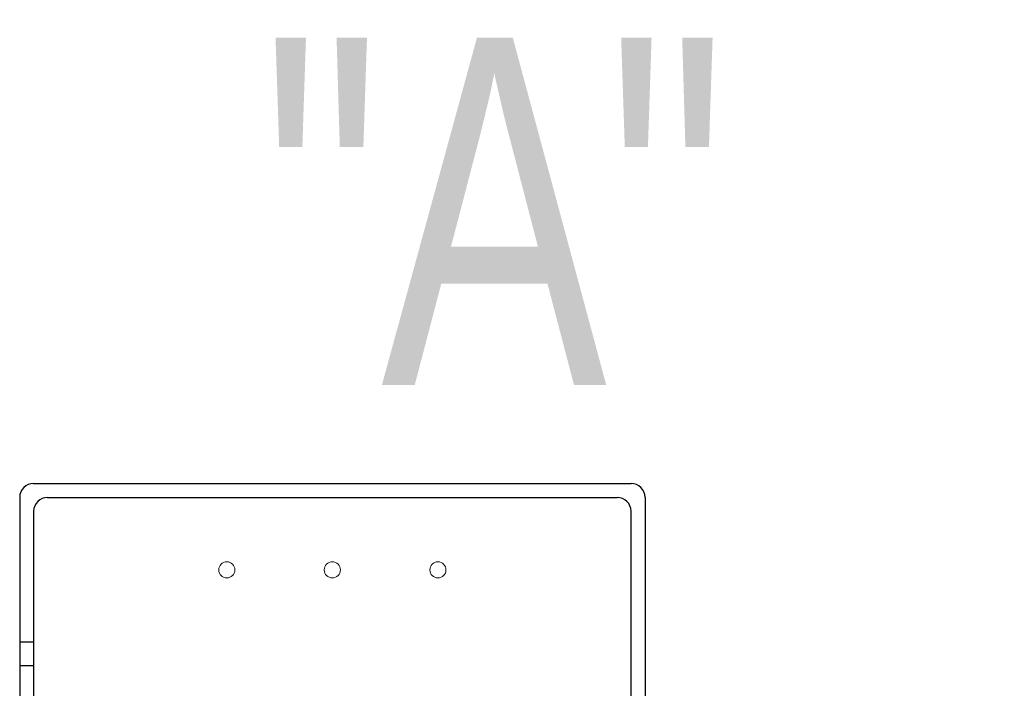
# Model space of a CAD drawing. Extents: x 33706 to 249013, y -74890 to 17912.
# Tile 284 of 288: x 185581 to 185651, y -36867 to -36819. Entities that reach past the tile are written whole.
import ezdxf

# ---------------------------------------------------------------- set-up
doc = ezdxf.new("R2010")
doc.units = 0
doc.header["$MEASUREMENT"] = 0
doc.linetypes.add('ACAD_ISO03W100', pattern=[30, 12, -18])
doc.layers.add('symbole', color=7, linetype='Continuous')
doc.layers.add('URZADZANIA', color=3, linetype='Continuous', lineweight=15)
doc.styles.add('WYMIAR', font='simplex.shx', dxfattribs={"width": 0.85, "height": 30})

msp = doc.modelspace()

# ---------------------------------------------------------------- linework, layer by layer
at = {"layer": 'symbole', "lineweight": 30}
for p, q in [((185581.536, -36852.519), (185624.536, -36852.519)), ((185580.536, -36853.519), (185580.536, -36896.519)), ((185582.54, -36853.523), (185623.532, -36853.523)), ((185625.536, -36853.519), (185625.536, -36896.519)), ((185581.54, -36854.523), (185581.54, -36895.515)), ((185624.532, -36895.515), (185624.532, -36854.523)), ((185580.536, -36863.916), (185581.54, -36863.916)), ((185580.536, -36865.626), (185581.54, -36865.626))]:
    msp.add_line(p, q, dxfattribs=at)
at = {"layer": 'symbole', "lineweight": 18}
for centre in [(185595.439, -36858.737), (185603.036, -36858.737), (185610.633, -36858.737)]:
    msp.add_circle(centre, 0.581, dxfattribs=at)
at = {"layer": 'symbole', "lineweight": 30}
for centre, start, end in [((185581.536, -36853.519), 90, 180), ((185624.536, -36853.519), 0, 90), ((185582.54, -36854.523), 90, 180), ((185623.532, -36854.523), 0, 90)]:
    msp.add_arc(centre, 1, start, end, dxfattribs=at)

# ---------------------------------------------------------------- texts
at = {"layer": 'URZADZANIA', "linetype": 'ACAD_ISO03W100', "ltscale": 500, "char_height": 25, "width": 533.27108, "attachment_point": 3, "style": 'WYMIAR'}
for insert in [(185631.428, -36820.44), (185686.04, -36854.133)]:
    msp.add_mtext('{\\fArial Narrow|b0|i0|c238|p0;"A"}', dxfattribs=dict(at, insert=insert))

doc.saveas('drawing.dxf')
